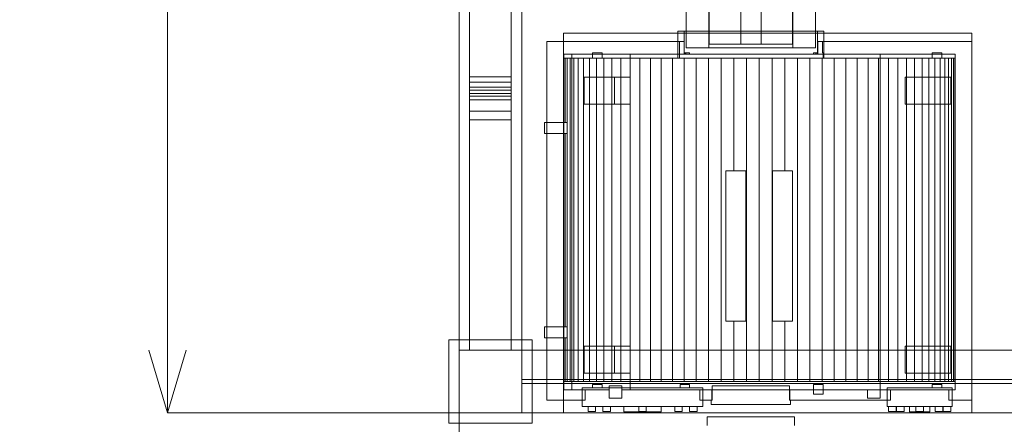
# Model space of a CAD drawing. Header units: millimetres. Extents: x -3490 to 61924, y -72580 to 6847.
# Tile 546 of 656: x 22696 to 25058, y -19508 to -18538. Entities that reach past the tile are written whole.
import ezdxf

# ---------------------------------------------------------------- set-up
doc = ezdxf.new("R2010")
doc.units = ezdxf.units.MM
doc.layers.add('COTAS_O', color=1, linetype='Continuous', lineweight=0)
doc.layers.add('superior_briquetadora', color=7, linetype='Continuous', lineweight=0)
doc.dimstyles.new('R19_100', dxfattribs={"dimtxt": 250, "dimasz": 150, "dimexe": 150, "dimexo": 80, "dimgap": 100, "dimtad": 1, "dimtih": 1, "dimtoh": 1, "dimdsep": 46, "dimcen": 0.09, "dimadec": 0, "dimazin": 0, "dimtfac": 1, "dimtdec": 4, "dimtofl": 0, "dimtmove": 0, "dimatfit": 3, "dimfxl": 1, "dimtolj": 1, "dimtzin": 0, "dimarcsym": 0})

# ---------------------------------------------------------------- blocks, each defined once
blk = doc.blocks.new('DIM_R29_46')
at = {"layer": 'COTAS_O'}
for p, q in [((23750.1, -19480), (23750.1, -20380)), ((25950.1, -19480), (25950.1, -20380)), ((23750.1, -20380), (23900.1, -20335)), ((25950.1, -20380), (25800.1, -20335)), ((23750.1, -20380), (25950.1, -20380)), ((23750.1, -20380), (23900.1, -20425)), ((25950.1, -20380), (25800.1, -20425))]:
    blk.add_line(p, q, dxfattribs=at)
blk.add_text('2200 O', height=250, dxfattribs=at).set_placement((24850.1, -20280))
blk = doc.blocks.new('DIM_R29_47')
at = {"layer": 'COTAS_O'}
for p, q in [((23050.1, -17510), (23005.1, -17660)), ((23750.1, -17510), (23050.1, -17510)), ((23050.1, -19480), (23050.1, -17510)), ((23050.1, -17510), (23095.1, -17660)), ((23050.1, -19480), (23005.1, -19330)), ((23050.1, -19480), (23095.1, -19330)), ((23750.1, -19480), (23050.1, -19480))]:
    blk.add_line(p, q, dxfattribs=at)
blk.add_text('1970 O', height=250, rotation=90, dxfattribs=at).set_placement((22950.1, -18495))

msp = doc.modelspace()

# ---------------------------------------------------------------- linework, layer by layer
at = {"layer": 'superior_briquetadora'}
for p, q in [((23750.067, -19330), (23750.067, -17660)), ((23775.067, -18720.639), (23775.067, -17660)), ((23775.067, -18674.804), (23775.067, -17660)), ((23875.067, -18720.639), (23875.067, -17660)), ((23875.067, -18674.804), (23875.067, -17660)), ((23900.067, -19330), (23900.067, -17660)), ((24350.067, -18396), (24350.067, -18596)), ((24550.067, -18396), (24550.067, -18596)), ((24425.567, -18596), (24425.567, -18416)), ((24474.567, -18416), (24474.567, -18596)), ((23750.067, -19480), (23750.067, -18460)), ((23900.067, -19330), (23900.067, -18460)), ((24295.067, -18465), (24295.067, -18605)), ((24349.067, -18605), (24349.067, -18453)), ((24551.067, -18605), (24551.067, -18453)), ((24605.067, -18465), (24605.067, -18605)), ((23750.067, -19480), (23750.067, -18500)), ((23900.067, -19330), (23900.067, -18500)), ((24275.067, -18565), (24276.168, -18565)), ((24275.067, -18565), (24275.067, -18630)), ((24276.168, -18565), (24279.455, -18565)), ((24279.455, -18565), (24284.888, -18565)), ((24284.888, -18565), (24292.398, -18565)), ((24290.067, -18620), (24290.067, -18565)), ((24291.234, -18565), (24290.067, -18565)), ((24294.717, -18565), (24291.234, -18565)), ((24292.398, -18565), (24301.891, -18565)), ((24300.465, -18565), (24294.717, -18565)), ((24308.395, -18565), (24300.465, -18565)), ((24301.891, -18565), (24313.247, -18565)), ((24318.39, -18565), (24308.395, -18565)), ((24313.247, -18565), (24326.324, -18565)), ((24330.306, -18565), (24318.39, -18565)), ((24326.324, -18565), (24340.957, -18565)), ((24343.968, -18565), (24330.306, -18565)), ((24340.957, -18565), (24356.962, -18565)), ((24359.177, -18565), (24343.968, -18565)), ((24356.962, -18565), (24374.138, -18565)), ((24375.712, -18565), (24359.177, -18565)), ((24374.138, -18565), (24392.269, -18565)), ((24393.331, -18565), (24375.712, -18565)), ((24392.269, -18565), (24411.126, -18565)), ((24411.777, -18565), (24393.331, -18565)), ((24411.126, -18565), (24430.474, -18565)), ((24430.782, -18565), (24411.777, -18565)), ((24430.474, -18565), (24450.067, -18565)), ((24450.067, -18565), (24430.782, -18565)), ((24450.067, -18565), (24469.661, -18565)), ((24469.353, -18565), (24450.067, -18565)), ((24488.358, -18565), (24469.353, -18565)), ((24469.661, -18565), (24489.009, -18565)), ((24506.804, -18565), (24488.358, -18565)), ((24489.009, -18565), (24507.866, -18565)), ((24524.423, -18565), (24506.804, -18565)), ((24507.866, -18565), (24525.997, -18565)), ((24540.958, -18565), (24524.423, -18565)), ((24525.997, -18565), (24543.173, -18565)), ((24556.167, -18565), (24540.958, -18565)), ((24543.173, -18565), (24559.178, -18565)), ((24569.829, -18565), (24556.167, -18565)), ((24559.178, -18565), (24573.811, -18565)), ((24581.745, -18565), (24569.829, -18565)), ((24573.811, -18565), (24586.888, -18565)), ((24591.74, -18565), (24581.745, -18565)), ((24586.888, -18565), (24598.244, -18565)), ((24599.67, -18565), (24591.74, -18565)), ((24598.244, -18565), (24607.737, -18565)), ((24605.418, -18565), (24599.67, -18565)), ((24608.901, -18565), (24605.418, -18565)), ((24607.737, -18565), (24615.247, -18565)), ((24610.067, -18565), (24608.901, -18565)), ((24610.067, -18620), (24610.067, -18565)), ((24615.247, -18565), (24620.68, -18565)), ((24620.68, -18565), (24623.967, -18565)), ((24623.967, -18565), (24625.067, -18565)), ((24625.067, -18565), (24625.067, -18630)), ((24278.603, -18590), (23960.067, -18590)), ((23960.067, -18590), (23960.067, -18784)), ((23960.067, -19450), (23960.067, -18590)), ((24289.677, -18590), (23960.067, -18590)), ((24000.067, -18570), (24000.067, -19480)), ((24980.067, -18570), (24000.067, -18570)), ((24279.731, -18590), (24278.603, -18590)), ((24278.603, -18590), (24278.603, -18630)), ((24281.013, -18590), (24279.731, -18590)), ((24282.446, -18590), (24281.013, -18590)), ((24284.031, -18590), (24282.446, -18590)), ((24285.766, -18590), (24284.031, -18590)), ((24287.648, -18590), (24285.766, -18590)), ((24289.677, -18590), (24287.648, -18590)), ((24289.677, -18620), (24289.677, -18590)), ((24612.487, -18590), (24610.458, -18590)), ((24610.458, -18590), (24610.458, -18620)), ((24980.067, -18590), (24610.458, -18590)), ((24614.369, -18590), (24612.487, -18590)), ((24616.104, -18590), (24614.369, -18590)), ((24617.689, -18590), (24616.104, -18590)), ((24619.122, -18590), (24617.689, -18590)), ((24620.404, -18590), (24619.122, -18590)), ((24621.532, -18590), (24620.404, -18590)), ((24980.067, -18590), (24621.532, -18590)), ((24621.532, -18617), (24621.532, -18590)), ((24980.067, -18570), (24980.067, -19480)), ((24980.067, -18590), (24980.067, -19450)), ((24295.067, -18605), (24296.29, -18605)), ((24296.29, -18605), (24299.937, -18605)), ((24299.937, -18605), (24305.952, -18605)), ((24305.952, -18605), (24314.24, -18605)), ((24314.24, -18605), (24324.67, -18605)), ((24324.67, -18605), (24337.077, -18605)), ((24337.077, -18605), (24351.267, -18605)), ((24351.008, -18605), (24349.067, -18605)), ((24350.067, -18596), (24351.849, -18596)), ((24351.989, -18596), (24350.067, -18596)), ((24356.756, -18605), (24351.008, -18605)), ((24351.267, -18605), (24367.014, -18605)), ((24351.849, -18596), (24357.13, -18596)), ((24357.68, -18596), (24351.989, -18596)), ((24366.089, -18605), (24356.756, -18605)), ((24357.13, -18596), (24365.722, -18596)), ((24366.921, -18596), (24357.68, -18596)), ((24365.722, -18596), (24377.32, -18596)), ((24378.65, -18605), (24366.089, -18605)), ((24379.357, -18596), (24366.921, -18596)), ((24367.014, -18605), (24384.072, -18605)), ((24377.32, -18596), (24391.509, -18596)), ((24393.955, -18605), (24378.65, -18605)), ((24394.51, -18596), (24379.357, -18596)), ((24384.072, -18605), (24402.17, -18605)), ((24391.509, -18596), (24407.785, -18596)), ((24411.416, -18605), (24393.955, -18605)), ((24411.799, -18596), (24394.51, -18596)), ((24402.17, -18605), (24421.023, -18605)), ((24407.785, -18596), (24425.567, -18596)), ((24430.363, -18605), (24411.416, -18605)), ((24430.558, -18596), (24411.799, -18596)), ((24421.023, -18605), (24440.335, -18605)), ((24474.567, -18596), (24425.567, -18596)), ((24450.067, -18605), (24430.363, -18605)), ((24450.067, -18596), (24430.558, -18596)), ((24440.335, -18605), (24459.8, -18605)), ((24469.577, -18596), (24450.067, -18596)), ((24469.772, -18605), (24450.067, -18605)), ((24459.8, -18605), (24479.112, -18605)), ((24488.336, -18596), (24469.577, -18596)), ((24488.719, -18605), (24469.772, -18605)), ((24474.567, -18596), (24492.35, -18596)), ((24479.112, -18605), (24497.965, -18605)), ((24505.625, -18596), (24488.336, -18596)), ((24506.18, -18605), (24488.719, -18605)), ((24492.35, -18596), (24508.626, -18596)), ((24497.965, -18605), (24516.063, -18605)), ((24520.778, -18596), (24505.625, -18596)), ((24521.485, -18605), (24506.18, -18605)), ((24508.626, -18596), (24522.815, -18596)), ((24516.063, -18605), (24533.121, -18605)), ((24533.214, -18596), (24520.778, -18596)), ((24534.046, -18605), (24521.485, -18605)), ((24522.815, -18596), (24534.413, -18596)), ((24533.121, -18605), (24548.868, -18605)), ((24542.455, -18596), (24533.214, -18596)), ((24543.379, -18605), (24534.046, -18605)), ((24534.413, -18596), (24543.005, -18596)), ((24548.146, -18596), (24542.455, -18596)), ((24543.005, -18596), (24548.286, -18596)), ((24549.127, -18605), (24543.379, -18605)), ((24550.067, -18596), (24548.146, -18596)), ((24548.286, -18596), (24550.067, -18596)), ((24548.868, -18605), (24563.058, -18605)), ((24551.067, -18605), (24549.127, -18605)), ((24563.058, -18605), (24575.465, -18605)), ((24575.465, -18605), (24585.895, -18605)), ((24585.895, -18605), (24594.183, -18605)), ((24594.183, -18605), (24600.198, -18605)), ((24600.198, -18605), (24603.845, -18605)), ((24603.845, -18605), (24605.067, -18605)), ((24070.067, -18630), (24000.067, -18630)), ((24000.067, -18630), (24001.074, -18630)), ((24000.067, -18630), (24000.067, -18784)), ((24001.074, -18630), (24004.088, -18630)), ((24001.074, -18630), (24001.074, -18784)), ((24289.677, -18620), (24001.28, -18620)), ((24001.28, -18620), (24001.28, -19425)), ((24020.067, -18620), (24001.28, -18620)), ((24004.088, -18630), (24009.098, -18630)), ((24004.088, -18630), (24004.088, -18784)), ((24009.098, -18630), (24016.082, -18630)), ((24009.098, -18630), (24009.098, -18784)), ((24016.082, -18630), (24025.01, -18630)), ((24016.082, -18630), (24016.082, -19405)), ((24020.067, -18620), (24020.067, -19425)), ((24160.067, -18620), (24020.067, -18620)), ((24025.01, -18630), (24035.844, -18630)), ((24025.01, -18630), (24025.01, -19405)), ((24035.844, -18630), (24048.537, -18630)), ((24035.844, -18630), (24035.844, -19405)), ((24048.537, -18630), (24063.036, -18630)), ((24048.537, -18630), (24048.537, -19405)), ((24063.036, -18630), (24079.277, -18630)), ((24063.036, -18630), (24063.036, -19405)), ((24070.067, -18630), (24070.067, -18617)), ((24093.067, -18617), (24070.067, -18617)), ((24070.067, -18630), (24093.067, -18630)), ((24079.277, -18630), (24097.191, -18630)), ((24079.277, -18630), (24079.277, -19405)), ((24093.067, -18630), (24093.067, -18617)), ((24278.603, -18630), (24093.067, -18630)), ((24097.191, -18630), (24116.703, -18630)), ((24097.191, -18630), (24097.191, -19405)), ((24116.703, -18630), (24137.727, -18630)), ((24116.703, -18630), (24116.703, -19405)), ((24137.727, -18630), (24160.175, -18630)), ((24137.727, -18630), (24137.727, -19405)), ((24160.067, -18620), (24160.067, -18675)), ((24760.067, -18620), (24160.067, -18620)), ((24160.175, -18630), (24183.95, -18630)), ((24160.175, -18630), (24160.175, -19405)), ((24183.95, -18630), (24208.949, -18630)), ((24183.95, -18630), (24183.95, -19405)), ((24208.949, -18630), (24235.067, -18630)), ((24208.949, -18630), (24208.949, -19405)), ((24235.067, -18630), (24262.192, -18630)), ((24235.067, -18630), (24235.067, -19405)), ((24262.192, -18630), (24290.206, -18630)), ((24262.192, -18630), (24262.192, -19405)), ((24275.067, -18630), (24276.168, -18630)), ((24275.14, -18630), (24275.067, -18630)), ((24275.357, -18630), (24275.14, -18630)), ((24275.719, -18630), (24275.357, -18630)), ((24276.225, -18630), (24275.719, -18630)), ((24276.168, -18630), (24279.455, -18630)), ((24276.874, -18630), (24276.225, -18630)), ((24277.667, -18630), (24276.874, -18630)), ((24278.603, -18630), (24277.667, -18630)), ((24279.455, -18630), (24284.888, -18630)), ((24284.888, -18630), (24292.398, -18630)), ((24298.367, -18620), (24289.677, -18620)), ((24290.096, -18620), (24290.067, -18620)), ((24290.067, -18620), (24291.234, -18620)), ((24290.181, -18620), (24290.096, -18620)), ((24290.322, -18620), (24290.181, -18620)), ((24290.206, -18630), (24318.991, -18630)), ((24290.206, -18630), (24290.206, -19405)), ((24290.52, -18620), (24290.322, -18620)), ((24290.774, -18620), (24290.52, -18620)), ((24291.085, -18620), (24290.774, -18620)), ((24291.452, -18620), (24291.085, -18620)), ((24291.234, -18620), (24294.717, -18620)), ((24291.731, -18617), (24291.452, -18617)), ((24291.452, -18617), (24291.452, -18620)), ((24303.067, -18617), (24291.452, -18617)), ((24303.067, -18620), (24291.452, -18620)), ((24292.036, -18617), (24291.731, -18617)), ((24292.367, -18617), (24292.036, -18617)), ((24292.723, -18617), (24292.367, -18617)), ((24292.398, -18630), (24301.891, -18630)), ((24293.104, -18617), (24292.723, -18617)), ((24293.511, -18617), (24293.104, -18617)), ((24293.943, -18617), (24293.511, -18617)), ((24293.943, -18620), (24293.943, -18617)), ((24303.067, -18617), (24293.943, -18617)), ((24299.403, -18620), (24293.943, -18620)), ((24293.943, -18620), (24303.067, -18620)), ((24294.717, -18620), (24300.465, -18620)), ((24308.903, -18620), (24298.367, -18620)), ((24307.13, -18620), (24299.403, -18620)), ((24300.465, -18620), (24308.395, -18620)), ((24301.891, -18630), (24313.247, -18630)), ((24303.067, -18620), (24303.067, -18617)), ((24317.009, -18620), (24307.13, -18620)), ((24308.395, -18620), (24318.39, -18620)), ((24321.159, -18620), (24308.903, -18620)), ((24313.247, -18630), (24326.324, -18630)), ((24328.89, -18620), (24317.009, -18620)), ((24318.39, -18620), (24330.306, -18620)), ((24318.991, -18630), (24348.423, -18630)), ((24318.991, -18630), (24318.991, -19405)), ((24334.985, -18620), (24321.159, -18620)), ((24326.324, -18630), (24340.957, -18630)), ((24342.595, -18620), (24328.89, -18620)), ((24330.306, -18620), (24343.968, -18620)), ((24350.212, -18620), (24334.985, -18620)), ((24340.957, -18630), (24356.962, -18630)), ((24357.917, -18620), (24342.595, -18620)), ((24343.968, -18620), (24359.177, -18620)), ((24348.423, -18630), (24378.375, -18630)), ((24348.423, -18630), (24348.423, -19405)), ((24366.655, -18620), (24350.212, -18620)), ((24356.962, -18630), (24374.138, -18630)), ((24374.626, -18620), (24357.917, -18620)), ((24359.177, -18620), (24375.712, -18620)), ((24384.113, -18620), (24366.655, -18620)), ((24374.138, -18630), (24392.269, -18630)), ((24392.47, -18620), (24374.626, -18620)), ((24375.712, -18620), (24393.331, -18620)), ((24378.375, -18630), (24408.72, -18630)), ((24378.375, -18630), (24378.375, -19405)), ((24402.375, -18620), (24384.113, -18620)), ((24392.269, -18630), (24411.126, -18630)), ((24411.18, -18620), (24392.47, -18620)), ((24393.331, -18620), (24411.777, -18620)), ((24421.218, -18620), (24402.375, -18620)), ((24408.72, -18630), (24408.72, -18900)), ((24408.72, -18630), (24439.328, -18630)), ((24411.126, -18630), (24430.474, -18630)), ((24430.477, -18620), (24411.18, -18620)), ((24411.777, -18620), (24430.782, -18620)), ((24440.412, -18620), (24421.218, -18620)), ((24430.474, -18630), (24450.067, -18630)), ((24450.067, -18620), (24430.477, -18620)), ((24430.782, -18620), (24450.067, -18620)), ((24439.328, -18630), (24439.328, -19405)), ((24439.328, -18630), (24470.067, -18630)), ((24459.723, -18620), (24440.412, -18620)), ((24469.658, -18620), (24450.067, -18620)), ((24450.067, -18620), (24469.353, -18620)), ((24450.067, -18630), (24469.661, -18630)), ((24478.917, -18620), (24459.723, -18620)), ((24469.353, -18620), (24488.358, -18620)), ((24488.954, -18620), (24469.658, -18620)), ((24469.661, -18630), (24489.009, -18630)), ((24470.067, -18630), (24500.807, -18630)), ((24470.067, -18630), (24470.067, -19405)), ((24497.76, -18620), (24478.917, -18620)), ((24488.358, -18620), (24506.804, -18620)), ((24507.665, -18620), (24488.954, -18620)), ((24489.009, -18630), (24507.866, -18630)), ((24516.022, -18620), (24497.76, -18620)), ((24500.807, -18630), (24531.415, -18630)), ((24500.807, -18630), (24500.807, -19405)), ((24506.804, -18620), (24524.423, -18620)), ((24525.509, -18620), (24507.665, -18620)), ((24507.866, -18630), (24525.997, -18630)), ((24533.48, -18620), (24516.022, -18620)), ((24524.423, -18620), (24540.958, -18620)), ((24542.218, -18620), (24525.509, -18620)), ((24525.997, -18630), (24543.173, -18630)), ((24531.415, -18630), (24531.415, -18900)), ((24531.415, -18630), (24561.76, -18630)), ((24549.923, -18620), (24533.48, -18620)), ((24540.958, -18620), (24556.167, -18620)), ((24557.54, -18620), (24542.218, -18620)), ((24543.173, -18630), (24559.178, -18630)), ((24565.15, -18620), (24549.923, -18620)), ((24556.167, -18620), (24569.829, -18620)), ((24571.245, -18620), (24557.54, -18620)), ((24559.178, -18630), (24573.811, -18630)), ((24561.76, -18630), (24561.76, -19405)), ((24561.76, -18630), (24591.712, -18630)), ((24578.976, -18620), (24565.15, -18620)), ((24569.829, -18620), (24581.745, -18620)), ((24583.126, -18620), (24571.245, -18620)), ((24573.811, -18630), (24586.888, -18630)), ((24591.231, -18620), (24578.976, -18620)), ((24581.745, -18620), (24591.74, -18620)), ((24593.005, -18620), (24583.126, -18620)), ((24586.888, -18630), (24598.244, -18630)), ((24601.768, -18620), (24591.231, -18620)), ((24591.712, -18630), (24621.144, -18630)), ((24591.712, -18630), (24591.712, -19405)), ((24591.74, -18620), (24599.67, -18620)), ((24600.732, -18620), (24593.005, -18620)), ((24598.244, -18630), (24607.737, -18630)), ((24599.67, -18620), (24605.418, -18620)), ((24608.683, -18617), (24600.067, -18617)), ((24600.067, -18617), (24600.067, -18620)), ((24606.192, -18617), (24600.067, -18617)), ((24600.067, -18620), (24606.192, -18620)), ((24608.683, -18620), (24600.067, -18620)), ((24606.192, -18620), (24600.732, -18620)), ((24610.458, -18620), (24601.768, -18620)), ((24605.418, -18620), (24608.901, -18620)), ((24606.624, -18617), (24606.192, -18617)), ((24606.192, -18617), (24606.192, -18620)), ((24607.031, -18617), (24606.624, -18617)), ((24607.412, -18617), (24607.031, -18617)), ((24607.768, -18617), (24607.412, -18617)), ((24607.737, -18630), (24615.247, -18630)), ((24608.099, -18617), (24607.768, -18617)), ((24608.404, -18617), (24608.099, -18617)), ((24608.683, -18617), (24608.404, -18617)), ((24608.683, -18620), (24608.683, -18617)), ((24609.05, -18620), (24608.683, -18620)), ((24608.901, -18620), (24610.067, -18620)), ((24609.361, -18620), (24609.05, -18620)), ((24609.615, -18620), (24609.361, -18620)), ((24609.813, -18620), (24609.615, -18620)), ((24609.954, -18620), (24609.813, -18620)), ((24610.039, -18620), (24609.954, -18620)), ((24610.067, -18620), (24610.039, -18620)), ((24940.067, -18620), (24610.458, -18620)), ((24615.247, -18630), (24620.68, -18630)), ((24620.68, -18630), (24623.967, -18630)), ((24621.144, -18630), (24649.929, -18630)), ((24621.144, -18630), (24621.144, -19405)), ((24623.067, -18617), (24621.532, -18617)), ((24621.532, -18617), (24621.778, -18617)), ((24621.778, -18617), (24622.015, -18617)), ((24622.015, -18617), (24622.243, -18617)), ((24622.243, -18617), (24622.462, -18617)), ((24622.462, -18617), (24622.673, -18617)), ((24622.673, -18617), (24622.875, -18617)), ((24622.875, -18617), (24623.067, -18617)), ((24623.067, -18630), (24623.067, -18617)), ((24885.067, -18630), (24623.067, -18630)), ((24623.597, -18630), (24623.067, -18630)), ((24624.046, -18630), (24623.597, -18630)), ((24623.967, -18630), (24625.067, -18630)), ((24624.414, -18630), (24624.046, -18630)), ((24624.7, -18630), (24624.414, -18630)), ((24624.904, -18630), (24624.7, -18630)), ((24625.027, -18630), (24624.904, -18630)), ((24625.067, -18630), (24625.027, -18630)), ((24649.929, -18630), (24677.943, -18630)), ((24649.929, -18630), (24649.929, -19405)), ((24677.943, -18630), (24705.067, -18630)), ((24677.943, -18630), (24677.943, -19405)), ((24705.067, -18630), (24731.185, -18630)), ((24705.067, -18630), (24705.067, -19405)), ((24731.185, -18630), (24756.185, -18630)), ((24731.185, -18630), (24731.185, -19405)), ((24756.185, -18630), (24779.96, -18630)), ((24756.185, -18630), (24756.185, -19405)), ((24940.067, -18620), (24760.067, -18620)), ((24760.067, -18620), (24760.067, -19425)), ((24779.96, -18630), (24802.408, -18630)), ((24779.96, -18630), (24779.96, -19405)), ((24802.408, -18630), (24823.432, -18630)), ((24802.408, -18630), (24802.408, -19405)), ((24823.432, -18630), (24842.944, -18630)), ((24823.432, -18630), (24823.432, -19405)), ((24842.944, -18630), (24860.858, -18630)), ((24842.944, -18630), (24842.944, -19405)), ((24860.858, -18630), (24877.099, -18630)), ((24860.858, -18630), (24860.858, -19405)), ((24877.099, -18630), (24891.598, -18630)), ((24877.099, -18630), (24877.099, -19405)), ((24885.067, -18630), (24885.067, -18617)), ((24908.067, -18617), (24885.067, -18617)), ((24885.067, -18630), (24908.067, -18630)), ((24891.598, -18630), (24904.291, -18630)), ((24891.598, -18630), (24891.598, -19405)), ((24904.291, -18630), (24915.125, -18630)), ((24904.291, -18630), (24904.291, -19405)), ((24908.067, -18630), (24908.067, -18617)), ((24940.067, -18630), (24908.067, -18630)), ((24915.125, -18630), (24924.053, -18630)), ((24915.125, -18630), (24915.125, -19405)), ((24924.053, -18630), (24931.037, -18630)), ((24924.053, -18630), (24924.053, -19405)), ((24931.037, -18630), (24936.047, -18630)), ((24931.037, -18630), (24931.037, -19405)), ((24936.047, -18630), (24939.061, -18630)), ((24936.047, -18630), (24936.047, -19405)), ((24939.061, -18630), (24940.067, -18630)), ((24939.061, -18630), (24939.061, -19405)), ((24940.067, -19425), (24940.067, -18620)), ((24940.067, -18630), (24940.067, -19405)), ((23775.067, -18714.105), (23775.067, -18674.804)), ((23775.067, -18674.804), (23875.067, -18674.804)), ((23875.067, -18714.105), (23875.067, -18674.804)), ((24050.067, -18740), (24050.067, -18675)), ((24160.067, -18675), (24050.067, -18675)), ((24122.489, -18675), (24050.067, -18675)), ((24122.489, -18675), (24160.067, -18675)), ((24122.489, -18740), (24122.489, -18675)), ((24160.067, -18740), (24160.067, -18675)), ((24820.067, -18740), (24820.067, -18675)), ((24930.067, -18675), (24820.067, -18675)), ((24930.067, -18740), (24930.067, -18675)), ((23775.067, -18687.386), (23775.067, -18698.89)), ((23775.067, -18706.157), (23775.067, -18687.386)), ((23775.067, -18687.386), (23875.067, -18687.386)), ((23775.067, -18706.157), (23775.067, -18698.89)), ((23775.067, -18698.89), (23875.067, -18698.89)), ((23775.067, -18706.157), (23875.067, -18706.157)), ((23875.067, -18687.386), (23875.067, -18698.89)), ((23875.067, -18706.157), (23875.067, -18687.386)), ((23875.067, -18706.157), (23875.067, -18698.89)), ((23775.067, -18730), (23775.067, -18714.105)), ((23775.067, -18714.105), (23875.067, -18714.105)), ((23775.067, -19330), (23775.067, -18720.639)), ((23775.067, -18720.639), (23875.067, -18720.639)), ((23775.067, -18756.963), (23775.067, -18730)), ((23775.067, -18730), (23875.067, -18730)), ((23875.067, -18730), (23875.067, -18714.105)), ((23875.067, -19330), (23875.067, -18720.639)), ((23875.067, -18756.963), (23875.067, -18730)), ((23775.067, -18777.418), (23775.067, -18756.963)), ((23775.067, -18756.963), (23875.067, -18756.963)), ((23875.067, -18777.418), (23875.067, -18756.963)), ((24160.067, -18740), (24050.067, -18740)), ((24122.489, -18740), (24050.067, -18740)), ((24160.067, -18740), (24122.489, -18740)), ((24160.067, -18740), (24160.067, -19320)), ((24930.067, -18740), (24820.067, -18740)), ((23775.067, -19330), (23775.067, -18777.418)), ((23775.067, -18777.418), (23875.067, -18777.418)), ((23875.067, -19330), (23875.067, -18777.418)), ((24009.102, -18784), (23955.067, -18784)), ((23955.067, -18784), (23955.067, -18810)), ((23960.067, -18784), (23955.067, -18784)), ((24000.067, -18784), (23960.067, -18784)), ((23960.067, -18810), (23960.067, -18784)), ((24001.074, -18784), (24000.067, -18784)), ((24004.088, -18784), (24001.074, -18784)), ((24009.098, -18784), (24004.088, -18784)), ((24009.102, -18810), (24009.102, -18784)), ((24009.102, -18810), (23955.067, -18810)), ((23960.067, -18810), (23955.067, -18810)), ((23960.067, -18810), (24000.067, -18810)), ((23960.067, -18810), (23960.067, -19274)), ((24000.067, -18810), (24000.067, -19274)), ((24000.067, -18810), (24001.074, -18810)), ((24001.074, -18810), (24001.074, -19274)), ((24001.074, -18810), (24004.088, -18810)), ((24004.088, -18810), (24004.088, -19274)), ((24004.088, -18810), (24009.098, -18810)), ((24009.098, -18810), (24009.098, -19274)), ((24390.067, -19260), (24390.067, -18900)), ((24408.72, -18900), (24390.067, -18900)), ((24437.906, -18900), (24390.067, -18900)), ((24437.906, -18900), (24408.72, -18900)), ((24437.906, -19260), (24437.906, -18900)), ((24502.229, -18900), (24502.229, -19260)), ((24531.415, -18900), (24502.229, -18900)), ((24550.067, -18900), (24502.229, -18900)), ((24550.067, -18900), (24531.415, -18900)), ((24550.067, -19260), (24550.067, -18900)), ((24009.102, -19274), (23955.067, -19274)), ((23955.067, -19274), (23955.067, -19300)), ((23960.067, -19274), (23955.067, -19274)), ((24000.067, -19274), (23960.067, -19274)), ((23960.067, -19300), (23960.067, -19274)), ((24001.074, -19274), (24000.067, -19274)), ((24004.088, -19274), (24001.074, -19274)), ((24009.098, -19274), (24004.088, -19274)), ((24009.102, -19300), (24009.102, -19274)), ((24390.067, -19260), (24408.72, -19260)), ((24437.906, -19260), (24390.067, -19260)), ((24408.72, -19260), (24408.72, -19405)), ((24408.72, -19260), (24437.906, -19260)), ((24502.229, -19260), (24531.415, -19260)), ((24550.067, -19260), (24502.229, -19260)), ((24531.415, -19260), (24531.415, -19405)), ((24531.415, -19260), (24550.067, -19260)), ((24009.102, -19300), (23955.067, -19300)), ((23960.067, -19300), (23955.067, -19300)), ((23960.067, -19300), (24000.067, -19300)), ((23960.067, -19300), (23960.067, -19450)), ((24000.067, -19300), (24000.067, -19405)), ((24000.067, -19300), (24001.074, -19300)), ((24001.074, -19300), (24001.074, -19405)), ((24001.074, -19300), (24004.088, -19300)), ((24004.088, -19300), (24004.088, -19405)), ((24004.088, -19300), (24009.098, -19300)), ((24009.098, -19300), (24009.098, -19405)), ((23725.067, -19505), (23725.067, -19305)), ((23725.067, -19305), (23925.067, -19305)), ((23925.067, -19505), (23925.067, -19305)), ((24050.067, -19385), (24050.067, -19320)), ((24160.067, -19320), (24050.067, -19320)), ((24122.489, -19320), (24050.067, -19320)), ((24122.489, -19320), (24160.067, -19320)), ((24122.489, -19385), (24122.489, -19320)), ((24160.067, -19385), (24160.067, -19320)), ((24820.067, -19385), (24820.067, -19320)), ((24930.067, -19320), (24820.067, -19320)), ((24930.067, -19385), (24930.067, -19320)), ((23750.067, -19480), (23750.067, -19330)), ((23750.067, -19330), (23900.067, -19330)), ((23775.067, -19330), (23875.067, -19330)), ((23900.067, -19480), (23900.067, -19330)), ((23900.067, -19330), (25800.067, -19330)), ((24160.067, -19385), (24050.067, -19385)), ((24122.489, -19385), (24050.067, -19385)), ((24160.067, -19385), (24122.489, -19385)), ((24160.067, -19385), (24160.067, -19425)), ((24930.067, -19385), (24820.067, -19385)), ((23900.067, -19410), (23900.067, -19400)), ((23900.067, -19400), (25800.067, -19400)), ((23900.067, -19410), (25800.067, -19410)), ((24940.067, -19405), (24000.067, -19405)), ((24000.067, -19405), (24001.074, -19405)), ((24001.074, -19405), (24004.088, -19405)), ((24004.088, -19405), (24009.098, -19405)), ((24009.098, -19405), (24016.082, -19405)), ((24016.082, -19405), (24025.01, -19405)), ((24025.01, -19405), (24035.844, -19405)), ((24035.844, -19405), (24048.537, -19405)), ((24048.537, -19405), (24063.036, -19405)), ((24063.036, -19405), (24079.277, -19405)), ((24070.067, -19420), (24070.067, -19412)), ((24093.067, -19412), (24070.067, -19412)), ((24079.277, -19405), (24097.191, -19405)), ((24093.067, -19420), (24093.067, -19412)), ((24097.191, -19405), (24116.703, -19405)), ((24110.067, -19425), (24110.067, -19415)), ((24110.067, -19415), (24110.067, -19445)), ((24140.067, -19415), (24110.067, -19415)), ((24116.703, -19405), (24137.727, -19405)), ((24137.727, -19405), (24160.175, -19405)), ((24140.067, -19415), (24140.067, -19445)), ((24140.067, -19415), (24140.067, -19425)), ((24160.175, -19405), (24183.95, -19405)), ((24183.95, -19405), (24208.949, -19405)), ((24208.949, -19405), (24235.067, -19405)), ((24235.067, -19405), (24262.192, -19405)), ((24262.192, -19405), (24290.206, -19405)), ((24280.067, -19420), (24280.067, -19412)), ((24303.067, -19412), (24280.067, -19412)), ((24290.206, -19405), (24318.991, -19405)), ((24303.067, -19420), (24303.067, -19412)), ((24318.991, -19405), (24348.423, -19405)), ((24348.423, -19405), (24378.375, -19405)), ((24357.197, -19415), (24363.368, -19415)), ((24357.197, -19415), (24357.197, -19450)), ((24357.197, -19415), (24542.938, -19415)), ((24363.368, -19415), (24373.314, -19415)), ((24373.314, -19415), (24386.602, -19415)), ((24378.375, -19405), (24408.72, -19405)), ((24386.602, -19415), (24402.652, -19415)), ((24402.652, -19415), (24420.767, -19415)), ((24408.72, -19405), (24439.328, -19405)), ((24420.767, -19415), (24440.157, -19415)), ((24439.328, -19405), (24470.067, -19405)), ((24440.157, -19415), (24459.978, -19415)), ((24459.978, -19415), (24479.368, -19415)), ((24470.067, -19405), (24500.807, -19405)), ((24479.368, -19415), (24497.483, -19415)), ((24497.483, -19415), (24513.533, -19415)), ((24500.807, -19405), (24531.415, -19405)), ((24513.533, -19415), (24526.821, -19415)), ((24526.821, -19415), (24536.767, -19415)), ((24531.415, -19405), (24561.76, -19405)), ((24536.767, -19415), (24542.938, -19415)), ((24542.938, -19450), (24542.938, -19415)), ((24561.76, -19405), (24591.712, -19405)), ((24591.712, -19405), (24621.144, -19405)), ((24600.067, -19435), (24600.067, -19412)), ((24623.067, -19412), (24600.067, -19412)), ((24621.144, -19405), (24649.929, -19405)), ((24623.067, -19435), (24623.067, -19412)), ((24649.929, -19405), (24677.943, -19405)), ((24677.943, -19405), (24705.067, -19405)), ((24705.067, -19405), (24731.185, -19405)), ((24731.185, -19405), (24756.185, -19405)), ((24756.185, -19405), (24779.96, -19405)), ((24779.96, -19405), (24802.408, -19405)), ((24802.408, -19405), (24823.432, -19405)), ((24823.432, -19405), (24842.944, -19405)), ((24842.944, -19405), (24860.858, -19405)), ((24860.858, -19405), (24877.099, -19405)), ((24877.099, -19405), (24891.598, -19405)), ((24885.067, -19420), (24885.067, -19412)), ((24908.067, -19412), (24885.067, -19412)), ((24891.598, -19405), (24904.291, -19405)), ((24904.291, -19405), (24915.125, -19405)), ((24908.067, -19420), (24908.067, -19412)), ((24915.125, -19405), (24924.053, -19405)), ((24924.053, -19405), (24931.037, -19405)), ((24931.037, -19405), (24936.047, -19405)), ((24936.047, -19405), (24939.061, -19405)), ((24939.061, -19405), (24940.067, -19405)), ((24052.227, -19425), (24001.28, -19425)), ((24020.067, -19425), (24001.28, -19425)), ((24110.067, -19425), (24020.067, -19425)), ((24045.067, -19420), (24046.418, -19420)), ((24045.067, -19420), (24045.067, -19465)), ((24045.096, -19420), (24045.075, -19420)), ((24045.131, -19420), (24045.096, -19420)), ((24045.18, -19420), (24045.131, -19420)), ((24045.244, -19420), (24045.18, -19420)), ((24045.321, -19420), (24045.244, -19420)), ((24045.413, -19420), (24045.321, -19420)), ((24045.413, -19420), (24045.413, -19450)), ((24045.413, -19420), (24070.067, -19420)), ((24046.418, -19420), (24050.444, -19420)), ((24050.444, -19420), (24057.072, -19420)), ((24052.227, -19450), (24052.227, -19425)), ((24057.165, -19425), (24052.227, -19425)), ((24057.072, -19420), (24066.177, -19420)), ((24063.323, -19425), (24057.165, -19425)), ((24070.644, -19425), (24063.323, -19425)), ((24066.177, -19420), (24077.589, -19420)), ((24093.067, -19420), (24070.067, -19420)), ((24079.06, -19425), (24070.644, -19425)), ((24077.589, -19420), (24091.097, -19420)), ((24088.496, -19425), (24079.06, -19425)), ((24098.863, -19425), (24088.496, -19425)), ((24091.097, -19420), (24106.449, -19420)), ((24093.067, -19420), (24280.067, -19420)), ((24110.067, -19425), (24098.863, -19425)), ((24106.449, -19420), (24123.358, -19420)), ((24110.067, -19425), (24110.067, -19445)), ((24123.358, -19420), (24141.51, -19420)), ((24158.691, -19425), (24140.067, -19425)), ((24160.067, -19425), (24140.067, -19425)), ((24140.067, -19445), (24140.067, -19425)), ((24141.51, -19420), (24160.566, -19420)), ((24177.877, -19425), (24158.691, -19425)), ((24760.067, -19425), (24160.067, -19425)), ((24160.566, -19420), (24180.172, -19420)), ((24197.281, -19425), (24177.877, -19425)), ((24180.172, -19420), (24199.963, -19420)), ((24216.556, -19425), (24197.281, -19425)), ((24199.963, -19420), (24219.569, -19420)), ((24235.356, -19425), (24216.556, -19425)), ((24219.569, -19420), (24238.625, -19420)), ((24253.345, -19425), (24235.356, -19425)), ((24238.625, -19420), (24256.777, -19420)), ((24270.201, -19425), (24253.345, -19425)), ((24256.777, -19420), (24273.686, -19420)), ((24285.621, -19425), (24270.201, -19425)), ((24273.686, -19420), (24289.038, -19420)), ((24303.067, -19420), (24280.067, -19420)), ((24299.329, -19425), (24285.621, -19425)), ((24289.038, -19420), (24302.546, -19420)), ((24311.081, -19425), (24299.329, -19425)), ((24302.546, -19420), (24313.958, -19420)), ((24303.067, -19420), (24334.722, -19420)), ((24320.664, -19425), (24311.081, -19425)), ((24313.958, -19420), (24323.063, -19420)), ((24327.908, -19425), (24320.664, -19425)), ((24323.063, -19420), (24329.69, -19420)), ((24327.908, -19425), (24327.908, -19450)), ((24356.259, -19425), (24327.908, -19425)), ((24329.69, -19420), (24333.717, -19420)), ((24333.717, -19420), (24335.067, -19420)), ((24334.722, -19450), (24334.722, -19420)), ((24334.814, -19420), (24334.722, -19420)), ((24334.891, -19420), (24334.814, -19420)), ((24334.955, -19420), (24334.891, -19420)), ((24335.004, -19420), (24334.955, -19420)), ((24335.039, -19420), (24335.004, -19420)), ((24335.06, -19420), (24335.039, -19420)), ((24335.067, -19420), (24335.067, -19465)), ((24356.259, -19450), (24356.259, -19425)), ((24361.168, -19425), (24356.259, -19425)), ((24369.682, -19425), (24361.168, -19425)), ((24381.457, -19425), (24369.682, -19425)), ((24396.016, -19425), (24381.457, -19425)), ((24412.767, -19425), (24396.016, -19425)), ((24431.031, -19425), (24412.767, -19425)), ((24450.067, -19425), (24431.031, -19425)), ((24469.104, -19425), (24450.067, -19425)), ((24487.368, -19425), (24469.104, -19425)), ((24504.119, -19425), (24487.368, -19425)), ((24518.678, -19425), (24504.119, -19425)), ((24530.453, -19425), (24518.678, -19425)), ((24538.967, -19425), (24530.453, -19425)), ((24543.876, -19425), (24538.967, -19425)), ((24543.876, -19425), (24543.876, -19450)), ((24785.361, -19425), (24543.876, -19425)), ((24623.067, -19435), (24600.067, -19435)), ((24760.067, -19425), (24730.067, -19425)), ((24730.067, -19425), (24730.067, -19445)), ((24940.067, -19425), (24760.067, -19425)), ((24760.067, -19425), (24760.067, -19445)), ((24777.067, -19420), (24777.067, -19450)), ((24777.067, -19420), (24779.334, -19420)), ((24777.067, -19420), (24885.067, -19420)), ((24779.334, -19420), (24786.002, -19420)), ((24785.361, -19450), (24785.361, -19425)), ((24795.966, -19425), (24785.361, -19425)), ((24786.002, -19420), (24796.684, -19420)), ((24810.119, -19425), (24795.966, -19425)), ((24796.684, -19420), (24810.758, -19420)), ((24826.971, -19425), (24810.119, -19425)), ((24810.758, -19420), (24827.408, -19420)), ((24845.511, -19425), (24826.971, -19425)), ((24827.408, -19420), (24845.666, -19420)), ((24864.624, -19425), (24845.511, -19425)), ((24845.666, -19420), (24864.469, -19420)), ((24864.469, -19420), (24882.727, -19420)), ((24883.164, -19425), (24864.624, -19425)), ((24882.727, -19420), (24899.377, -19420)), ((24900.016, -19425), (24883.164, -19425)), ((24908.067, -19420), (24885.067, -19420)), ((24899.377, -19420), (24913.451, -19420)), ((24914.169, -19425), (24900.016, -19425)), ((24908.067, -19420), (24933.067, -19420)), ((24913.451, -19420), (24924.133, -19420)), ((24924.774, -19425), (24914.169, -19425)), ((24924.133, -19420), (24930.801, -19420)), ((24924.774, -19425), (24924.774, -19450)), ((24940.067, -19425), (24924.774, -19425)), ((24930.801, -19420), (24933.067, -19420)), ((24933.067, -19450), (24933.067, -19420)), ((24045.413, -19450), (23960.067, -19450)), ((24052.227, -19450), (23960.067, -19450)), ((24045.067, -19465), (24046.418, -19465)), ((24045.413, -19450), (24045.855, -19450)), ((24045.855, -19450), (24046.475, -19450)), ((24046.418, -19465), (24050.444, -19465)), ((24046.475, -19450), (24047.274, -19450)), ((24047.274, -19450), (24048.25, -19450)), ((24048.25, -19450), (24049.402, -19450)), ((24049.402, -19450), (24050.728, -19450)), ((24050.444, -19465), (24057.072, -19465)), ((24050.728, -19450), (24052.227, -19450)), ((24057.072, -19465), (24066.177, -19465)), ((24060.159, -19465), (24059.267, -19465)), ((24059.267, -19465), (24059.267, -19477)), ((24062.656, -19465), (24060.159, -19465)), ((24066.265, -19465), (24062.656, -19465)), ((24066.177, -19465), (24077.589, -19465)), ((24070.27, -19465), (24066.265, -19465)), ((24073.879, -19465), (24070.27, -19465)), ((24076.376, -19465), (24073.879, -19465)), ((24077.267, -19465), (24076.376, -19465)), ((24077.267, -19465), (24077.267, -19477)), ((24077.589, -19465), (24091.097, -19465)), ((24091.097, -19465), (24106.449, -19465)), ((24095.833, -19465), (24094.942, -19465)), ((24094.942, -19465), (24094.942, -19477)), ((24098.33, -19465), (24095.833, -19465)), ((24101.939, -19465), (24098.33, -19465)), ((24105.945, -19465), (24101.939, -19465)), ((24109.553, -19465), (24105.945, -19465)), ((24106.449, -19465), (24123.358, -19465)), ((24112.051, -19465), (24109.553, -19465)), ((24140.067, -19445), (24110.067, -19445)), ((24110.067, -19445), (24114.125, -19445)), ((24112.942, -19465), (24112.051, -19465)), ((24112.942, -19465), (24112.942, -19477)), ((24114.125, -19445), (24118.267, -19445)), ((24118.267, -19445), (24122.488, -19445)), ((24122.488, -19445), (24126.783, -19445)), ((24123.358, -19465), (24141.51, -19465)), ((24126.783, -19445), (24131.148, -19445)), ((24131.148, -19445), (24135.578, -19445)), ((24135.578, -19445), (24140.067, -19445)), ((24141.51, -19465), (24160.566, -19465)), ((24148.539, -19465), (24145.117, -19465)), ((24145.117, -19465), (24145.117, -19478)), ((24158.283, -19465), (24148.539, -19465)), ((24172.866, -19465), (24158.283, -19465)), ((24160.566, -19465), (24180.172, -19465)), ((24190.067, -19465), (24172.866, -19465)), ((24180.172, -19465), (24199.963, -19465)), ((24181.959, -19465), (24181.067, -19465)), ((24181.067, -19465), (24181.067, -19477)), ((24184.456, -19465), (24181.959, -19465)), ((24188.065, -19465), (24184.456, -19465)), ((24192.07, -19465), (24188.065, -19465)), ((24207.269, -19465), (24190.067, -19465)), ((24195.679, -19465), (24192.07, -19465)), ((24198.176, -19465), (24195.679, -19465)), ((24199.067, -19465), (24198.176, -19465)), ((24199.067, -19465), (24199.067, -19477)), ((24199.963, -19465), (24219.569, -19465)), ((24221.852, -19465), (24207.269, -19465)), ((24219.569, -19465), (24238.625, -19465)), ((24231.596, -19465), (24221.852, -19465)), ((24235.017, -19465), (24231.596, -19465)), ((24235.017, -19465), (24235.017, -19478)), ((24238.625, -19465), (24256.777, -19465)), ((24256.777, -19465), (24273.686, -19465)), ((24268.084, -19465), (24267.193, -19465)), ((24267.193, -19465), (24267.193, -19477)), ((24270.582, -19465), (24268.084, -19465)), ((24274.19, -19465), (24270.582, -19465)), ((24273.686, -19465), (24289.038, -19465)), ((24278.196, -19465), (24274.19, -19465)), ((24281.804, -19465), (24278.196, -19465)), ((24284.302, -19465), (24281.804, -19465)), ((24285.193, -19465), (24284.302, -19465)), ((24285.193, -19465), (24285.193, -19477)), ((24289.038, -19465), (24302.546, -19465)), ((24302.546, -19465), (24313.958, -19465)), ((24303.759, -19465), (24302.867, -19465)), ((24302.867, -19465), (24302.867, -19477)), ((24306.256, -19465), (24303.759, -19465)), ((24309.865, -19465), (24306.256, -19465)), ((24313.87, -19465), (24309.865, -19465)), ((24317.479, -19465), (24313.87, -19465)), ((24313.958, -19465), (24323.063, -19465)), ((24319.976, -19465), (24317.479, -19465)), ((24320.867, -19465), (24319.976, -19465)), ((24320.867, -19465), (24320.867, -19477)), ((24323.063, -19465), (24329.69, -19465)), ((24356.259, -19450), (24327.908, -19450)), ((24327.908, -19450), (24329.407, -19450)), ((24329.407, -19450), (24330.733, -19450)), ((24329.69, -19465), (24333.717, -19465)), ((24330.733, -19450), (24331.885, -19450)), ((24331.885, -19450), (24332.861, -19450)), ((24332.861, -19450), (24333.66, -19450)), ((24333.66, -19450), (24334.28, -19450)), ((24333.717, -19465), (24335.067, -19465)), ((24334.28, -19450), (24334.722, -19450)), ((24357.197, -19450), (24334.722, -19450)), ((24355.111, -19450), (24355.067, -19450)), ((24355.067, -19450), (24355.067, -19460)), ((24355.067, -19450), (24355.092, -19450)), ((24355.067, -19460), (24357.143, -19460)), ((24355.092, -19450), (24355.165, -19450)), ((24355.242, -19450), (24355.111, -19450)), ((24355.165, -19450), (24355.287, -19450)), ((24355.46, -19450), (24355.242, -19450)), ((24355.287, -19450), (24355.457, -19450)), ((24355.457, -19450), (24355.676, -19450)), ((24355.764, -19450), (24355.46, -19450)), ((24355.676, -19450), (24355.943, -19450)), ((24356.156, -19450), (24355.764, -19450)), ((24355.943, -19450), (24356.259, -19450)), ((24356.633, -19450), (24356.156, -19450)), ((24357.197, -19450), (24356.633, -19450)), ((24357.143, -19460), (24363.281, -19460)), ((24363.281, -19460), (24373.211, -19460)), ((24373.211, -19460), (24386.5, -19460)), ((24386.5, -19460), (24402.567, -19460)), ((24402.567, -19460), (24420.711, -19460)), ((24420.711, -19460), (24440.137, -19460)), ((24440.137, -19460), (24459.998, -19460)), ((24459.998, -19460), (24479.424, -19460)), ((24479.424, -19460), (24497.567, -19460)), ((24497.567, -19460), (24513.635, -19460)), ((24513.635, -19460), (24526.924, -19460)), ((24526.924, -19460), (24536.854, -19460)), ((24536.854, -19460), (24542.992, -19460)), ((24543.502, -19450), (24542.938, -19450)), ((24777.067, -19450), (24542.938, -19450)), ((24542.992, -19460), (24545.067, -19460)), ((24543.979, -19450), (24543.502, -19450)), ((24785.361, -19450), (24543.876, -19450)), ((24543.876, -19450), (24544.191, -19450)), ((24544.371, -19450), (24543.979, -19450)), ((24544.191, -19450), (24544.459, -19450)), ((24544.675, -19450), (24544.371, -19450)), ((24544.459, -19450), (24544.678, -19450)), ((24544.893, -19450), (24544.675, -19450)), ((24544.678, -19450), (24544.848, -19450)), ((24544.848, -19450), (24544.97, -19450)), ((24545.024, -19450), (24544.893, -19450)), ((24544.97, -19450), (24545.043, -19450)), ((24545.067, -19450), (24545.024, -19450)), ((24545.043, -19450), (24545.067, -19450)), ((24545.067, -19450), (24545.067, -19460)), ((24760.067, -19445), (24730.067, -19445)), ((24777.067, -19450), (24777.067, -19465)), ((24777.067, -19450), (24777.24, -19450)), ((24777.067, -19465), (24779.334, -19465)), ((24777.24, -19450), (24777.756, -19450)), ((24777.756, -19450), (24778.613, -19450)), ((24778.613, -19450), (24779.809, -19450)), ((24779.334, -19465), (24786.002, -19465)), ((24779.809, -19450), (24781.337, -19450)), ((24781.439, -19465), (24780.547, -19465)), ((24780.547, -19465), (24780.547, -19477)), ((24781.337, -19450), (24783.19, -19450)), ((24783.936, -19465), (24781.439, -19465)), ((24783.19, -19450), (24785.361, -19450)), ((24787.545, -19465), (24783.936, -19465)), ((24786.002, -19465), (24796.684, -19465)), ((24791.55, -19465), (24787.545, -19465)), ((24795.159, -19465), (24791.55, -19465)), ((24797.656, -19465), (24795.159, -19465)), ((24796.684, -19465), (24810.758, -19465)), ((24798.547, -19465), (24797.656, -19465)), ((24798.547, -19465), (24798.547, -19477)), ((24800.629, -19465), (24799.738, -19465)), ((24799.738, -19465), (24799.738, -19477)), ((24803.126, -19465), (24800.629, -19465)), ((24806.735, -19465), (24803.126, -19465)), ((24810.741, -19465), (24806.735, -19465)), ((24814.349, -19465), (24810.741, -19465)), ((24810.758, -19465), (24827.408, -19465)), ((24816.847, -19465), (24814.349, -19465)), ((24817.738, -19465), (24816.847, -19465)), ((24817.738, -19465), (24817.738, -19477)), ((24827.408, -19465), (24845.666, -19465)), ((24833.282, -19465), (24830.887, -19465)), ((24830.887, -19465), (24830.887, -19478)), ((24839.992, -19465), (24833.282, -19465)), ((24849.687, -19465), (24839.992, -19465)), ((24845.666, -19465), (24864.469, -19465)), ((24846.959, -19465), (24846.067, -19465)), ((24846.067, -19465), (24846.067, -19477)), ((24849.456, -19465), (24846.959, -19465)), ((24853.065, -19465), (24849.456, -19465)), ((24860.448, -19465), (24849.687, -19465)), ((24857.07, -19465), (24853.065, -19465)), ((24860.679, -19465), (24857.07, -19465)), ((24870.143, -19465), (24860.448, -19465)), ((24863.176, -19465), (24860.679, -19465)), ((24864.067, -19465), (24863.176, -19465)), ((24864.067, -19465), (24864.067, -19477)), ((24864.469, -19465), (24882.727, -19465)), ((24876.853, -19465), (24870.143, -19465)), ((24879.247, -19465), (24876.853, -19465)), ((24879.247, -19465), (24879.247, -19478)), ((24882.727, -19465), (24899.377, -19465)), ((24893.288, -19465), (24892.397, -19465)), ((24892.397, -19465), (24892.397, -19477)), ((24895.786, -19465), (24893.288, -19465)), ((24899.394, -19465), (24895.786, -19465)), ((24899.377, -19465), (24913.451, -19465)), ((24903.4, -19465), (24899.394, -19465)), ((24907.009, -19465), (24903.4, -19465)), ((24909.506, -19465), (24907.009, -19465)), ((24910.397, -19465), (24909.506, -19465)), ((24910.397, -19465), (24910.397, -19477)), ((24912.479, -19465), (24911.587, -19465)), ((24911.587, -19465), (24911.587, -19477)), ((24914.976, -19465), (24912.479, -19465)), ((24913.451, -19465), (24924.133, -19465)), ((24918.585, -19465), (24914.976, -19465)), ((24922.59, -19465), (24918.585, -19465)), ((24926.199, -19465), (24922.59, -19465)), ((24924.133, -19465), (24930.801, -19465)), ((24980.067, -19450), (24924.774, -19450)), ((24924.774, -19450), (24926.945, -19450)), ((24928.696, -19465), (24926.199, -19465)), ((24926.945, -19450), (24928.798, -19450)), ((24929.587, -19465), (24928.696, -19465)), ((24928.798, -19450), (24930.326, -19450)), ((24929.587, -19465), (24929.587, -19477)), ((24930.326, -19450), (24931.522, -19450)), ((24930.801, -19465), (24933.067, -19465)), ((24931.522, -19450), (24932.379, -19450)), ((24932.379, -19450), (24932.895, -19450)), ((24932.895, -19450), (24933.067, -19450)), ((24933.067, -19450), (24933.067, -19465)), ((24980.067, -19450), (24933.067, -19450)), ((23750.067, -19480), (23900.067, -19480)), ((23750.067, -19480), (25950.067, -19480)), ((23900.067, -19480), (25800.067, -19480)), ((24980.067, -19480), (24000.067, -19480)), ((24059.267, -19477), (24060.159, -19477)), ((24060.159, -19477), (24062.656, -19477)), ((24062.656, -19477), (24066.265, -19477)), ((24066.265, -19477), (24070.27, -19477)), ((24070.27, -19477), (24073.879, -19477)), ((24073.879, -19477), (24076.376, -19477)), ((24076.376, -19477), (24077.267, -19477)), ((24094.942, -19477), (24095.833, -19477)), ((24095.833, -19477), (24098.33, -19477)), ((24098.33, -19477), (24101.939, -19477)), ((24101.939, -19477), (24105.945, -19477)), ((24105.945, -19477), (24109.553, -19477)), ((24109.553, -19477), (24112.051, -19477)), ((24112.051, -19477), (24112.942, -19477)), ((24145.117, -19478), (24148.539, -19478)), ((24148.539, -19478), (24158.283, -19478)), ((24158.283, -19478), (24172.866, -19478)), ((24172.866, -19478), (24190.067, -19478)), ((24181.067, -19477), (24181.959, -19477)), ((24181.959, -19477), (24184.456, -19477)), ((24184.456, -19477), (24188.065, -19477)), ((24188.065, -19477), (24192.07, -19477)), ((24190.067, -19478), (24207.269, -19478)), ((24192.07, -19477), (24195.679, -19477)), ((24195.679, -19477), (24198.176, -19477)), ((24198.176, -19477), (24199.067, -19477)), ((24207.269, -19478), (24221.852, -19478)), ((24221.852, -19478), (24231.596, -19478)), ((24231.596, -19478), (24235.017, -19478)), ((24267.193, -19477), (24268.084, -19477)), ((24268.084, -19477), (24270.582, -19477)), ((24270.582, -19477), (24274.19, -19477)), ((24274.19, -19477), (24278.196, -19477)), ((24278.196, -19477), (24281.804, -19477)), ((24281.804, -19477), (24284.302, -19477)), ((24284.302, -19477), (24285.193, -19477)), ((24302.867, -19477), (24303.759, -19477)), ((24303.759, -19477), (24306.256, -19477)), ((24306.256, -19477), (24309.865, -19477)), ((24309.865, -19477), (24313.87, -19477)), ((24313.87, -19477), (24317.479, -19477)), ((24317.479, -19477), (24319.976, -19477)), ((24319.976, -19477), (24320.867, -19477)), ((24345.067, -19490), (24346.855, -19490)), ((24345.067, -19490), (24345.067, -19510)), ((24346.855, -19490), (24352.158, -19490)), ((24352.158, -19490), (24360.795, -19490)), ((24360.795, -19490), (24372.472, -19490)), ((24372.472, -19490), (24386.791, -19490)), ((24386.791, -19490), (24403.265, -19490)), ((24403.265, -19490), (24421.333, -19490)), ((24421.333, -19490), (24440.379, -19490)), ((24440.379, -19490), (24459.756, -19490)), ((24459.756, -19490), (24478.802, -19490)), ((24478.802, -19490), (24496.87, -19490)), ((24496.87, -19490), (24513.344, -19490)), ((24513.344, -19490), (24527.663, -19490)), ((24527.663, -19490), (24539.34, -19490)), ((24539.34, -19490), (24547.977, -19490)), ((24547.977, -19490), (24553.28, -19490)), ((24553.28, -19490), (24555.067, -19490)), ((24555.067, -19490), (24555.067, -19510)), ((24780.547, -19477), (24781.439, -19477)), ((24781.439, -19477), (24783.936, -19477)), ((24783.936, -19477), (24787.545, -19477)), ((24787.545, -19477), (24791.55, -19477)), ((24791.55, -19477), (24795.159, -19477)), ((24795.159, -19477), (24797.656, -19477)), ((24797.656, -19477), (24798.547, -19477)), ((24799.738, -19477), (24800.629, -19477)), ((24800.629, -19477), (24803.126, -19477)), ((24803.126, -19477), (24806.735, -19477)), ((24806.735, -19477), (24810.741, -19477)), ((24810.741, -19477), (24814.349, -19477)), ((24814.349, -19477), (24816.847, -19477)), ((24816.847, -19477), (24817.738, -19477)), ((24830.887, -19478), (24833.282, -19478)), ((24833.282, -19478), (24839.992, -19478)), ((24839.992, -19478), (24849.687, -19478)), ((24846.067, -19477), (24846.959, -19477)), ((24846.959, -19477), (24849.456, -19477)), ((24849.456, -19477), (24853.065, -19477)), ((24849.687, -19478), (24860.448, -19478)), ((24853.065, -19477), (24857.07, -19477)), ((24857.07, -19477), (24860.679, -19477)), ((24860.448, -19478), (24870.143, -19478)), ((24860.679, -19477), (24863.176, -19477)), ((24863.176, -19477), (24864.067, -19477)), ((24870.143, -19478), (24876.853, -19478)), ((24876.853, -19478), (24879.247, -19478)), ((24892.397, -19477), (24893.288, -19477)), ((24893.288, -19477), (24895.786, -19477)), ((24895.786, -19477), (24899.394, -19477)), ((24899.394, -19477), (24903.4, -19477)), ((24903.4, -19477), (24907.009, -19477)), ((24907.009, -19477), (24909.506, -19477)), ((24909.506, -19477), (24910.397, -19477)), ((24911.587, -19477), (24912.479, -19477)), ((24912.479, -19477), (24914.976, -19477)), ((24914.976, -19477), (24918.585, -19477)), ((24918.585, -19477), (24922.59, -19477)), ((24922.59, -19477), (24926.199, -19477)), ((24926.199, -19477), (24928.696, -19477)), ((24928.696, -19477), (24929.587, -19477)), ((23725.067, -19505), (23925.067, -19505))]:
    msp.add_line(p, q, dxfattribs=at)

# ---------------------------------------------------------------- dimensions: what is measured, and where the dimension line sits
at = {"layer": 'COTAS_O'}
for p2, distance, picture, middle in [((23750.067, -17510), 700, 'DIM_R29_47', (23050.067, -18495)), ((25950.067, -19480), -900, 'DIM_R29_46', (24850.067, -20380))]:
    dim = msp.add_aligned_dim(p1=(23750.067, -19480), p2=p2, distance=distance, text='<> O', dimstyle='R19_100', dxfattribs=at)
    dim.commit()
    dim.dimension.update_dxf_attribs({"geometry": picture, "text_midpoint": middle})

doc.saveas('drawing.dxf')
